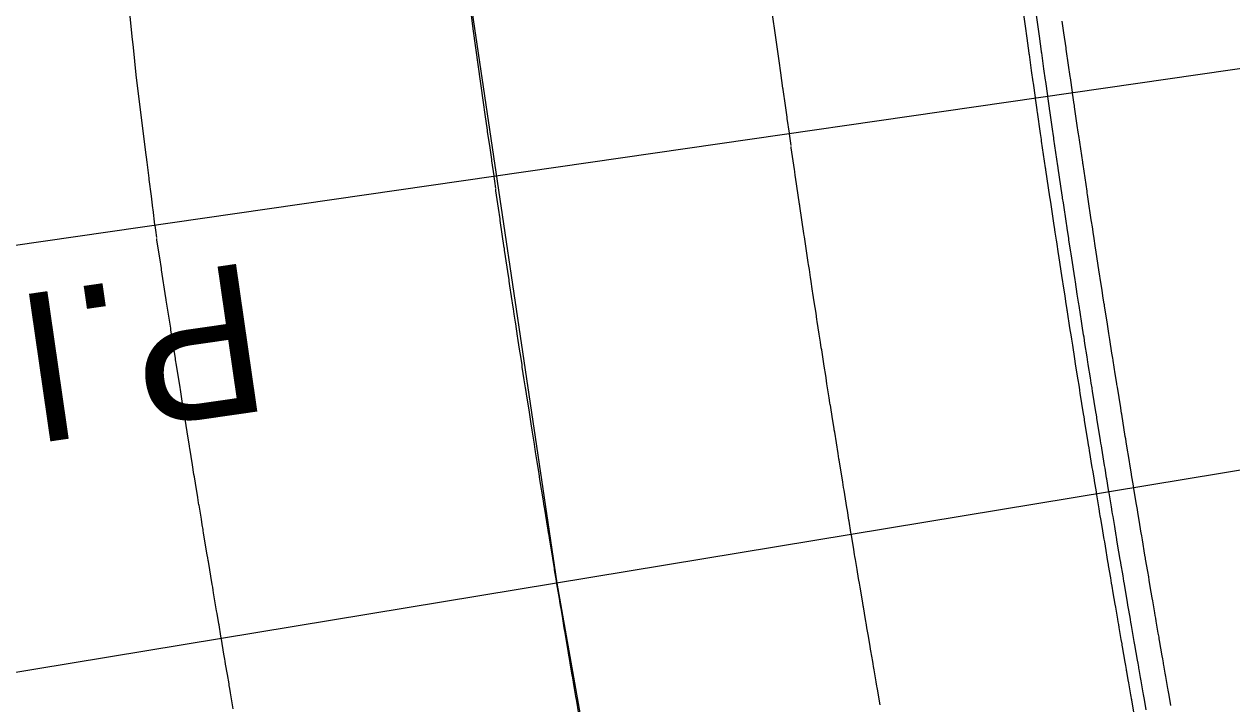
# Model space of a CAD drawing. Extents: x -70 to 701944, y -4 to 666871.
# Drawn here: x 668189.07 to 668237.63, y 654076.91 to 654104.27 of the extents above; entities that cross this region are included whole.
import ezdxf

# ---------------------------------------------------------------- set-up
doc = ezdxf.new("R2010")
doc.units = 0
for name, color, linetype in [('R_Detour', 7, 'Continuous'), ('R_Horz Alg Annot', 7, 'Continuous'), ('R_No Plot', 7, 'Continuous'), ('R_Proposed Const Limits', 7, 'Continuous'), ('R_Proposed Road', 7, 'Continuous')]:
    doc.layers.add(name, color=color, linetype=linetype)

msp = doc.modelspace()

# ---------------------------------------------------------------- linework, layer by layer
at = {"layer": 'R_Detour'}
msp.add_line((668387.645, 654111.034), (668184.073, 654077.412), dxfattribs=at)
at = {"layer": 'R_Horz Alg Annot'}
msp.add_lwpolyline([(668247.96, 654103.914), (668129.193, 654086.758)], dxfattribs=at)
at = {"layer": 'R_No Plot'}
msp.add_lwpolyline([(668206.568, 654108.268), (668210.49, 654081.775), (668213.667, 654063.841), (668267.228, 654073.917), (668271.317, 654103.811), (668269.833, 654116.682)], close=True, dxfattribs=at)
at = {"layer": 'R_Proposed Const Limits'}
for points in [[(668194.409, 654095.68), (668194.364, 654095.975), (668194.335, 654096.164), (668194.335, 654096.168), (668194.331, 654096.196), (668194.253, 654096.804), (668194.246, 654096.86), (668194.185, 654097.341), (668194.099, 654098.012), (668194.098, 654098.02), (668194.097, 654098.023), (668194.091, 654098.071), (668194.012, 654098.706), (668193.95, 654099.203), (668193.572, 654102.222), (668193.463, 654103.324), (668193.419, 654103.764), (668193.145, 654106.501)], [(668197.48, 654076.71), (668197.37, 654077.355), (668197.34, 654077.531), (668197.319, 654077.655), (668197.308, 654077.719), (668197.243, 654078.098), (668197.173, 654078.509), (668197.153, 654078.629), (668197.139, 654078.713), (668197.104, 654078.917), (668197.003, 654079.514), (668196.983, 654079.632), (668196.906, 654080.092), (668196.898, 654080.138), (668196.829, 654080.547), (668196.81, 654080.661), (668196.69, 654081.381), (668196.671, 654081.492), (668196.652, 654081.604), (668196.633, 654081.715), (668196.478, 654082.643), (668196.471, 654082.685), (668196.453, 654082.792), (668196.434, 654082.91), (668196.288, 654083.787), (668196.271, 654083.89), (668196.266, 654083.924), (668196.234, 654084.115), (668196.196, 654084.344), (668196.103, 654084.91), (668196.101, 654084.919), (668196.087, 654085.009), (668196.052, 654085.221), (668195.958, 654085.793), (668195.916, 654086.05), (668195.9, 654086.145), (668195.837, 654086.532), (668195.728, 654087.201), (668195.728, 654087.206), (668195.72, 654087.255), (668195.713, 654087.297), (668195.675, 654087.529), (668195.623, 654087.857), (668195.539, 654088.376), (668195.525, 654088.463), (668195.483, 654088.728), (668195.409, 654089.193), (668195.351, 654089.559), (668195.338, 654089.641), (668195.259, 654090.137), (668195.247, 654090.211), (668195.196, 654090.538), (668195.162, 654090.752), (668195.15, 654090.83), (668195.013, 654091.701), (668194.983, 654091.891), (668194.973, 654091.954), (668194.962, 654092.027), (668194.785, 654093.161), (668194.78, 654093.196), (668194.774, 654093.23), (668194.772, 654093.248), (668194.598, 654094.373), (668194.588, 654094.437), (668194.561, 654094.61), (668194.548, 654094.694), (668194.411, 654095.587), (668194.402, 654095.646)]]:
    msp.add_lwpolyline(points, dxfattribs=at)
at = {"layer": 'R_Proposed Road'}
for points in [[(668229.809, 654100.814), (668229.768, 654101.097), (668229.742, 654101.279), (668229.741, 654101.282), (668229.737, 654101.309), (668229.654, 654101.89), (668229.646, 654101.943), (668229.58, 654102.403), (668229.489, 654103.043), (668229.488, 654103.051), (668229.487, 654103.054), (668229.481, 654103.1), (668229.395, 654103.706), (668229.328, 654104.18), (668228.928, 654107.064)], [(668230.304, 654100.886), (668230.263, 654101.169), (668230.237, 654101.35), (668230.236, 654101.354), (668230.232, 654101.381), (668230.149, 654101.961), (668230.141, 654102.014), (668230.075, 654102.473), (668229.984, 654103.114), (668229.983, 654103.121), (668229.982, 654103.124), (668229.976, 654103.17), (668229.89, 654103.776), (668229.823, 654104.25), (668229.423, 654107.132)], [(668219.912, 654099.379), (668219.871, 654099.665), (668219.844, 654099.849), (668219.844, 654099.853), (668219.84, 654099.88), (668219.755, 654100.468), (668219.748, 654100.522), (668219.681, 654100.987), (668219.588, 654101.636), (668219.587, 654101.644), (668219.587, 654101.646), (668219.58, 654101.693), (668219.495, 654102.307), (668219.428, 654102.787), (668219.02, 654105.707)], [(668208.037, 654097.656), (668207.995, 654097.947), (668207.968, 654098.133), (668207.967, 654098.137), (668207.963, 654098.165), (668207.877, 654098.762), (668207.869, 654098.816), (668207.802, 654099.288), (668207.708, 654099.947), (668207.707, 654099.955), (668207.706, 654099.958), (668207.7, 654100.005), (668207.613, 654100.628), (668207.545, 654101.115), (668207.131, 654104.079), (668206.986, 654105.158)], [(668231.293, 654101.03), (668231.252, 654101.312), (668231.226, 654101.493), (668231.226, 654101.497), (668231.222, 654101.524), (668231.138, 654102.103), (668231.131, 654102.156), (668231.065, 654102.615), (668230.974, 654103.255), (668230.973, 654103.262), (668230.972, 654103.265), (668230.966, 654103.311), (668230.88, 654103.916), (668230.813, 654104.389)], [(668233.696, 654076.583), (668233.608, 654077.082), (668233.602, 654077.116), (668233.599, 654077.129), (668233.584, 654077.215), (668233.573, 654077.277), (668233.49, 654077.754), (668233.467, 654077.886), (668233.409, 654078.217), (668233.401, 654078.26), (668233.394, 654078.301), (668233.366, 654078.462), (668233.343, 654078.593), (668233.237, 654079.206), (668233.225, 654079.274), (668233.214, 654079.336), (668233.185, 654079.502), (668233.102, 654079.986), (668233.08, 654080.113), (668233.062, 654080.219), (668233.045, 654080.317), (668232.974, 654080.73), (668232.962, 654080.799), (668232.941, 654080.925), (668232.862, 654081.388), (668232.818, 654081.645), (668232.797, 654081.768), (668232.761, 654081.984), (668232.676, 654082.486), (668232.669, 654082.522), (668232.649, 654082.643), (668232.545, 654083.261), (668232.517, 654083.43), (668232.497, 654083.548), (668232.487, 654083.61), (668232.426, 654083.973), (668232.36, 654084.366), (668232.341, 654084.481), (668232.328, 654084.561), (668232.295, 654084.757), (668232.201, 654085.329), (668232.182, 654085.441), (668232.109, 654085.883), (668232.102, 654085.926), (668232.038, 654086.318), (668232.02, 654086.427), (668231.908, 654087.116), (668231.89, 654087.223), (668231.873, 654087.331), (668231.855, 654087.436), (668231.712, 654088.326), (668231.705, 654088.366), (668231.689, 654088.468), (668231.67, 654088.581), (668231.535, 654089.422), (668231.52, 654089.52), (668231.515, 654089.552), (668231.485, 654089.735), (668231.45, 654089.955), (668231.364, 654090.497), (668231.363, 654090.505), (668231.349, 654090.592), (668231.317, 654090.795), (668231.231, 654091.343), (668231.192, 654091.589), (668231.178, 654091.68), (668231.12, 654092.052), (668231.02, 654092.692), (668231.019, 654092.697), (668231.012, 654092.744), (668231.005, 654092.784), (668230.971, 654093.006), (668230.922, 654093.321), (668230.845, 654093.818), (668230.833, 654093.901), (668230.793, 654094.155), (668230.725, 654094.6), (668230.672, 654094.951), (668230.659, 654095.03), (668230.587, 654095.505), (668230.576, 654095.575), (668230.529, 654095.889), (668230.498, 654096.094), (668230.487, 654096.169), (668230.361, 654097.003), (668230.334, 654097.185), (668230.325, 654097.245), (668230.314, 654097.315), (668230.152, 654098.402), (668230.148, 654098.435), (668230.143, 654098.468), (668230.14, 654098.485), (668229.981, 654099.563), (668229.972, 654099.624), (668229.948, 654099.79), (668229.936, 654099.871), (668229.812, 654100.725), (668229.803, 654100.783), (668229.809, 654100.814)], [(668234.188, 654076.67), (668234.1, 654077.169), (668234.094, 654077.202), (668234.092, 654077.216), (668234.077, 654077.302), (668234.066, 654077.363), (668233.982, 654077.84), (668233.959, 654077.972), (668233.901, 654078.303), (668233.894, 654078.346), (668233.887, 654078.387), (668233.859, 654078.547), (668233.836, 654078.678), (668233.729, 654079.292), (668233.718, 654079.359), (668233.707, 654079.421), (668233.678, 654079.587), (668233.595, 654080.071), (668233.573, 654080.198), (668233.555, 654080.304), (668233.538, 654080.402), (668233.467, 654080.814), (668233.455, 654080.883), (668233.434, 654081.009), (668233.355, 654081.472), (668233.311, 654081.729), (668233.29, 654081.852), (668233.254, 654082.067), (668233.169, 654082.57), (668233.162, 654082.606), (668233.142, 654082.726), (668233.038, 654083.344), (668233.01, 654083.513), (668232.99, 654083.631), (668232.98, 654083.692), (668232.919, 654084.055), (668232.854, 654084.448), (668232.834, 654084.563), (668232.821, 654084.643), (668232.789, 654084.839), (668232.694, 654085.411), (668232.675, 654085.523), (668232.603, 654085.964), (668232.596, 654086.007), (668232.531, 654086.399), (668232.514, 654086.508), (668232.401, 654087.197), (668232.384, 654087.303), (668232.366, 654087.411), (668232.349, 654087.516), (668232.205, 654088.405), (668232.199, 654088.445), (668232.182, 654088.548), (668232.164, 654088.661), (668232.029, 654089.501), (668232.013, 654089.599), (668232.008, 654089.631), (668231.979, 654089.814), (668231.944, 654090.034), (668231.858, 654090.575), (668231.857, 654090.584), (668231.843, 654090.67), (668231.811, 654090.873), (668231.725, 654091.421), (668231.686, 654091.667), (668231.672, 654091.758), (668231.614, 654092.129), (668231.514, 654092.769), (668231.513, 654092.774), (668231.506, 654092.821), (668231.499, 654092.861), (668231.465, 654093.083), (668231.416, 654093.397), (668231.339, 654093.894), (668231.327, 654093.977), (668231.288, 654094.231), (668231.219, 654094.676), (668231.166, 654095.027), (668231.154, 654095.105), (668231.081, 654095.58), (668231.071, 654095.651), (668231.023, 654095.964), (668230.992, 654096.169), (668230.981, 654096.243), (668230.856, 654097.077), (668230.828, 654097.259), (668230.819, 654097.319), (668230.809, 654097.389), (668230.647, 654098.475), (668230.642, 654098.508), (668230.637, 654098.541), (668230.635, 654098.559), (668230.476, 654099.635), (668230.467, 654099.697), (668230.443, 654099.862), (668230.431, 654099.943), (668230.306, 654100.797), (668230.298, 654100.855), (668230.304, 654100.886)], [(668235.183, 654076.846), (668235.095, 654077.344), (668235.089, 654077.377), (668235.086, 654077.391), (668235.071, 654077.477), (668235.061, 654077.538), (668234.977, 654078.014), (668234.954, 654078.146), (668234.896, 654078.477), (668234.889, 654078.519), (668234.881, 654078.561), (668234.854, 654078.721), (668234.831, 654078.852), (668234.725, 654079.464), (668234.713, 654079.531), (668234.702, 654079.593), (668234.673, 654079.759), (668234.59, 654080.242), (668234.568, 654080.369), (668234.55, 654080.475), (668234.533, 654080.573), (668234.463, 654080.985), (668234.451, 654081.054), (668234.429, 654081.179), (668234.35, 654081.642), (668234.307, 654081.898), (668234.286, 654082.021), (668234.249, 654082.236), (668234.164, 654082.738), (668234.158, 654082.774), (668234.138, 654082.894), (668234.034, 654083.511), (668234.006, 654083.68), (668233.986, 654083.797), (668233.976, 654083.859), (668233.915, 654084.221), (668233.85, 654084.614), (668233.831, 654084.729), (668233.817, 654084.809), (668233.785, 654085.004), (668233.69, 654085.575), (668233.672, 654085.687), (668233.599, 654086.128), (668233.592, 654086.171), (668233.528, 654086.562), (668233.51, 654086.671), (668233.398, 654087.359), (668233.381, 654087.465), (668233.363, 654087.573), (668233.346, 654087.678), (668233.202, 654088.566), (668233.196, 654088.606), (668233.179, 654088.708), (668233.161, 654088.821), (668233.027, 654089.66), (668233.011, 654089.759), (668233.006, 654089.79), (668232.977, 654089.973), (668232.942, 654090.192), (668232.856, 654090.733), (668232.854, 654090.742), (668232.841, 654090.828), (668232.809, 654091.031), (668232.722, 654091.578), (668232.684, 654091.823), (668232.67, 654091.914), (668232.611, 654092.285), (668232.512, 654092.924), (668232.511, 654092.929), (668232.504, 654092.976), (668232.497, 654093.016), (668232.463, 654093.237), (668232.414, 654093.552), (668232.338, 654094.048), (668232.325, 654094.131), (668232.286, 654094.385), (668232.218, 654094.829), (668232.164, 654095.179), (668232.152, 654095.258), (668232.08, 654095.732), (668232.069, 654095.802), (668232.022, 654096.115), (668231.991, 654096.32), (668231.98, 654096.394), (668231.854, 654097.227), (668231.827, 654097.408), (668231.818, 654097.468), (668231.808, 654097.539), (668231.646, 654098.623), (668231.641, 654098.656), (668231.636, 654098.689), (668231.634, 654098.707), (668231.475, 654099.782), (668231.466, 654099.843), (668231.442, 654100.008), (668231.43, 654100.089), (668231.306, 654100.942), (668231.298, 654101), (668231.293, 654101.03)], [(668223.491, 654076.878), (668223.383, 654077.499), (668223.372, 654077.568), (668223.361, 654077.63), (668223.332, 654077.799), (668223.247, 654078.289), (668223.225, 654078.418), (668223.206, 654078.525), (668223.189, 654078.624), (668223.118, 654079.042), (668223.106, 654079.112), (668223.084, 654079.239), (668223.004, 654079.709), (668222.96, 654079.969), (668222.938, 654080.094), (668222.902, 654080.312), (668222.815, 654080.821), (668222.809, 654080.857), (668222.788, 654080.98), (668222.683, 654081.605), (668222.654, 654081.776), (668222.634, 654081.896), (668222.624, 654081.958), (668222.562, 654082.326), (668222.496, 654082.724), (668222.477, 654082.841), (668222.463, 654082.922), (668222.43, 654083.12), (668222.334, 654083.699), (668222.316, 654083.813), (668222.242, 654084.26), (668222.235, 654084.304), (668222.17, 654084.7), (668222.152, 654084.811), (668222.038, 654085.509), (668222.02, 654085.617), (668222.002, 654085.726), (668221.985, 654085.833), (668221.839, 654086.733), (668221.833, 654086.774), (668221.816, 654086.878), (668221.798, 654086.992), (668221.661, 654087.843), (668221.645, 654087.943), (668221.64, 654087.975), (668221.61, 654088.161), (668221.575, 654088.383), (668221.488, 654088.932), (668221.486, 654088.941), (668221.472, 654089.028), (668221.44, 654089.234), (668221.352, 654089.789), (668221.313, 654090.038), (668221.299, 654090.13), (668221.24, 654090.506), (668221.139, 654091.154), (668221.138, 654091.159), (668221.13, 654091.207), (668221.124, 654091.247), (668221.089, 654091.472), (668221.04, 654091.791), (668220.962, 654092.295), (668220.949, 654092.379), (668220.91, 654092.636), (668220.841, 654093.087), (668220.786, 654093.442), (668220.774, 654093.522), (668220.701, 654094.003), (668220.69, 654094.074), (668220.642, 654094.392), (668220.61, 654094.599), (668220.599, 654094.675), (668220.472, 654095.519), (668220.444, 654095.704), (668220.435, 654095.765), (668220.424, 654095.836), (668220.26, 654096.936), (668220.256, 654096.97), (668220.251, 654097.003), (668220.248, 654097.021), (668220.087, 654098.111), (668220.078, 654098.174), (668220.054, 654098.341), (668220.042, 654098.423), (668219.915, 654099.289), (668219.907, 654099.347)], [(668211.363, 654076.593), (668211.29, 654077.017), (668211.278, 654077.088), (668211.256, 654077.217), (668211.174, 654077.694), (668211.129, 654077.958), (668211.108, 654078.084), (668211.07, 654078.305), (668210.983, 654078.822), (668210.977, 654078.859), (668210.956, 654078.983), (668210.849, 654079.618), (668210.82, 654079.792), (668210.799, 654079.913), (668210.789, 654079.976), (668210.726, 654080.349), (668210.659, 654080.754), (668210.639, 654080.872), (668210.626, 654080.954), (668210.592, 654081.155), (668210.495, 654081.743), (668210.476, 654081.859), (668210.401, 654082.312), (668210.394, 654082.357), (668210.328, 654082.759), (668210.309, 654082.871), (668210.194, 654083.58), (668210.176, 654083.69), (668210.158, 654083.8), (668210.14, 654083.909), (668209.992, 654084.823), (668209.986, 654084.864), (668209.969, 654084.969), (668209.95, 654085.085), (668209.811, 654085.949), (668209.795, 654086.05), (668209.79, 654086.083), (668209.76, 654086.271), (668209.724, 654086.497), (668209.635, 654087.054), (668209.634, 654087.063), (668209.62, 654087.151), (668209.587, 654087.36), (668209.498, 654087.924), (668209.458, 654088.176), (668209.444, 654088.27), (668209.384, 654088.652), (668209.281, 654089.309), (668209.281, 654089.315), (668209.273, 654089.363), (668209.267, 654089.404), (668209.231, 654089.632), (668209.181, 654089.956), (668209.102, 654090.467), (668209.089, 654090.552), (668209.049, 654090.813), (668208.979, 654091.271), (668208.923, 654091.631), (668208.911, 654091.712), (668208.837, 654092.2), (668208.826, 654092.273), (668208.777, 654092.595), (668208.745, 654092.806), (668208.734, 654092.882), (668208.605, 654093.739), (668208.576, 654093.926), (668208.567, 654093.988), (668208.556, 654094.061), (668208.39, 654095.177), (668208.385, 654095.211), (668208.38, 654095.245), (668208.377, 654095.263), (668208.214, 654096.37), (668208.205, 654096.433), (668208.18, 654096.603), (668208.168, 654096.687), (668208.04, 654097.565), (668208.031, 654097.624)]]:
    msp.add_lwpolyline(points, dxfattribs=at)

# ---------------------------------------------------------------- texts
at = {"layer": 'R_Horz Alg Annot'}
msp.add_text('P.I. 108+62.24', height=6, rotation=188.2193, dxfattribs=at).set_placement((668198.241, 654094.711))

doc.saveas('drawing.dxf')
